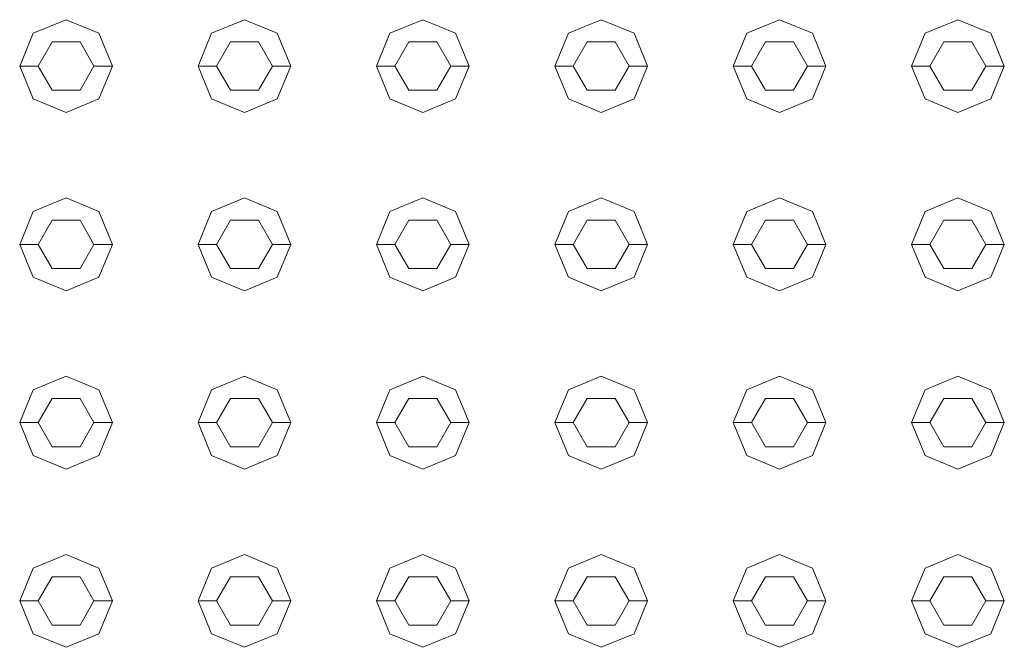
# Model space of a CAD drawing. Header units: millimetres. Extents: x 2 to 902, y -447 to 199.
# Tile 753 of 1056: x 31.687 to 32.217, y 177.316 to 177.654. Entities that reach past the tile are written whole.
import ezdxf

# ---------------------------------------------------------------- set-up
doc = ezdxf.new("R2010")
doc.units = ezdxf.units.MM
doc.header["$MEASUREMENT"] = 0
doc.layers.add('IFC-Elemento construtivo genérico-Contorno', color=253, linetype='Continuous', lineweight=5)

msp = doc.modelspace()

# ---------------------------------------------------------------- linework, layer by layer
at = {"layer": 'IFC-Elemento construtivo genérico-Contorno', "color": 7, "lineweight": 5}
for p, q in [((31.69463, 177.64688), (31.7123, 177.65419)), ((31.7123, 177.65419), (31.72998, 177.64688)), ((31.79063, 177.64688), (31.80831, 177.65419)), ((31.80831, 177.65419), (31.82598, 177.64688)), ((31.88663, 177.64688), (31.9043, 177.65419)), ((31.9043, 177.65419), (31.92198, 177.64688)), ((31.98263, 177.64688), (32.0003, 177.65419)), ((32.0003, 177.65419), (32.01798, 177.64688)), ((32.07863, 177.64688), (32.09631, 177.65419)), ((32.09631, 177.65419), (32.11398, 177.64688)), ((32.17463, 177.64688), (32.1923, 177.65419)), ((32.1923, 177.65419), (32.20998, 177.64688)), ((31.6873, 177.62919), (31.69463, 177.64688)), ((31.72998, 177.64688), (31.7373, 177.62919)), ((31.78331, 177.62919), (31.79063, 177.64688)), ((31.82598, 177.64688), (31.83331, 177.62919)), ((31.8793, 177.62919), (31.88663, 177.64688)), ((31.92198, 177.64688), (31.9293, 177.62919)), ((31.9753, 177.62919), (31.98263, 177.64688)), ((32.01798, 177.64688), (32.0253, 177.62919)), ((32.07131, 177.62919), (32.07863, 177.64688)), ((32.11398, 177.64688), (32.12131, 177.62919)), ((32.1673, 177.62919), (32.17463, 177.64688)), ((32.20998, 177.64688), (32.2173, 177.62919)), ((31.6973, 177.62919), (31.7048, 177.64219)), ((31.7048, 177.64219), (31.7198, 177.64219)), ((31.7198, 177.64219), (31.7273, 177.62919)), ((31.79331, 177.62919), (31.80081, 177.64219)), ((31.80081, 177.64219), (31.81581, 177.64219)), ((31.81581, 177.64219), (31.82331, 177.62919)), ((31.8893, 177.62919), (31.8968, 177.64219)), ((31.8968, 177.64219), (31.9118, 177.64219)), ((31.9118, 177.64219), (31.9193, 177.62919)), ((31.9853, 177.62919), (31.9928, 177.64219)), ((31.9928, 177.64219), (32.0078, 177.64219)), ((32.0078, 177.64219), (32.0153, 177.62919)), ((32.08131, 177.62919), (32.08881, 177.64219)), ((32.08881, 177.64219), (32.10381, 177.64219)), ((32.10381, 177.64219), (32.11131, 177.62919)), ((32.1773, 177.62919), (32.1848, 177.64219)), ((32.1848, 177.64219), (32.1998, 177.64219)), ((32.1998, 177.64219), (32.2073, 177.62919)), ((31.6873, 177.62919), (31.6973, 177.62919)), ((31.6873, 177.62919), (31.69463, 177.61152)), ((31.6973, 177.62919), (31.7048, 177.61621)), ((31.7198, 177.61621), (31.7273, 177.62919)), ((31.7273, 177.62919), (31.7373, 177.62919)), ((31.72998, 177.61152), (31.7373, 177.62919)), ((31.78331, 177.62919), (31.79331, 177.62919)), ((31.78331, 177.62919), (31.79063, 177.61152)), ((31.79331, 177.62919), (31.80081, 177.61621)), ((31.81581, 177.61621), (31.82331, 177.62919)), ((31.82331, 177.62919), (31.83331, 177.62919)), ((31.82598, 177.61152), (31.83331, 177.62919)), ((31.8793, 177.62919), (31.8893, 177.62919)), ((31.8793, 177.62919), (31.88663, 177.61152)), ((31.8893, 177.62919), (31.8968, 177.61621)), ((31.9118, 177.61621), (31.9193, 177.62919)), ((31.9193, 177.62919), (31.9293, 177.62919)), ((31.92198, 177.61152), (31.9293, 177.62919)), ((31.9753, 177.62919), (31.9853, 177.62919)), ((31.9753, 177.62919), (31.98263, 177.61152)), ((31.9853, 177.62919), (31.9928, 177.61621)), ((32.0078, 177.61621), (32.0153, 177.62919)), ((32.0153, 177.62919), (32.0253, 177.62919)), ((32.01798, 177.61152), (32.0253, 177.62919)), ((32.07131, 177.62919), (32.08131, 177.62919)), ((32.07131, 177.62919), (32.07863, 177.61152)), ((32.08131, 177.62919), (32.08881, 177.61621)), ((32.10381, 177.61621), (32.11131, 177.62919)), ((32.11131, 177.62919), (32.12131, 177.62919)), ((32.11398, 177.61152), (32.12131, 177.62919)), ((32.1673, 177.62919), (32.1773, 177.62919)), ((32.1673, 177.62919), (32.17463, 177.61152)), ((32.1773, 177.62919), (32.1848, 177.61621)), ((32.1998, 177.61621), (32.2073, 177.62919)), ((32.2073, 177.62919), (32.2173, 177.62919)), ((32.20998, 177.61152), (32.2173, 177.62919)), ((31.7048, 177.61621), (31.7198, 177.61621)), ((31.80081, 177.61621), (31.81581, 177.61621)), ((31.8968, 177.61621), (31.9118, 177.61621)), ((31.9928, 177.61621), (32.0078, 177.61621)), ((32.08881, 177.61621), (32.10381, 177.61621)), ((32.1848, 177.61621), (32.1998, 177.61621)), ((31.69463, 177.61152), (31.7123, 177.60419)), ((31.7123, 177.60419), (31.72998, 177.61152)), ((31.79063, 177.61152), (31.80831, 177.60419)), ((31.80831, 177.60419), (31.82598, 177.61152)), ((31.88663, 177.61152), (31.9043, 177.60419)), ((31.9043, 177.60419), (31.92198, 177.61152)), ((31.98263, 177.61152), (32.0003, 177.60419)), ((32.0003, 177.60419), (32.01798, 177.61152)), ((32.07863, 177.61152), (32.09631, 177.60419)), ((32.09631, 177.60419), (32.11398, 177.61152)), ((32.17463, 177.61152), (32.1923, 177.60419)), ((32.1923, 177.60419), (32.20998, 177.61152)), ((31.69463, 177.55087), (31.7123, 177.5582)), ((31.7123, 177.5582), (31.72998, 177.55087)), ((31.79063, 177.55087), (31.80831, 177.5582)), ((31.80831, 177.5582), (31.82598, 177.55087)), ((31.88663, 177.55087), (31.9043, 177.5582)), ((31.9043, 177.5582), (31.92198, 177.55087)), ((31.98263, 177.55087), (32.0003, 177.5582)), ((32.0003, 177.5582), (32.01798, 177.55087)), ((32.07863, 177.55087), (32.09631, 177.5582)), ((32.09631, 177.5582), (32.11398, 177.55087)), ((32.17463, 177.55087), (32.1923, 177.5582)), ((32.1923, 177.5582), (32.20998, 177.55087)), ((31.6873, 177.5332), (31.69463, 177.55087)), ((31.72998, 177.55087), (31.7373, 177.5332)), ((31.78331, 177.5332), (31.79063, 177.55087)), ((31.82598, 177.55087), (31.83331, 177.5332)), ((31.8793, 177.5332), (31.88663, 177.55087)), ((31.92198, 177.55087), (31.9293, 177.5332)), ((31.9753, 177.5332), (31.98263, 177.55087)), ((32.01798, 177.55087), (32.0253, 177.5332)), ((32.07131, 177.5332), (32.07863, 177.55087)), ((32.11398, 177.55087), (32.12131, 177.5332)), ((32.1673, 177.5332), (32.17463, 177.55087)), ((32.20998, 177.55087), (32.2173, 177.5332)), ((31.6973, 177.5332), (31.7048, 177.54619)), ((31.7048, 177.54619), (31.7198, 177.54619)), ((31.7198, 177.54619), (31.7273, 177.5332)), ((31.79331, 177.5332), (31.80081, 177.54619)), ((31.80081, 177.54619), (31.81581, 177.54619)), ((31.81581, 177.54619), (31.82331, 177.5332)), ((31.8893, 177.5332), (31.8968, 177.54619)), ((31.8968, 177.54619), (31.9118, 177.54619)), ((31.9118, 177.54619), (31.9193, 177.5332)), ((31.9853, 177.5332), (31.9928, 177.54619)), ((31.9928, 177.54619), (32.0078, 177.54619)), ((32.0078, 177.54619), (32.0153, 177.5332)), ((32.08131, 177.5332), (32.08881, 177.54619)), ((32.08881, 177.54619), (32.10381, 177.54619)), ((32.10381, 177.54619), (32.11131, 177.5332)), ((32.1773, 177.5332), (32.1848, 177.54619)), ((32.1848, 177.54619), (32.1998, 177.54619)), ((32.1998, 177.54619), (32.2073, 177.5332)), ((31.6873, 177.5332), (31.6973, 177.5332)), ((31.6873, 177.5332), (31.69463, 177.51552)), ((31.6973, 177.5332), (31.7048, 177.52021)), ((31.7198, 177.52021), (31.7273, 177.5332)), ((31.7273, 177.5332), (31.7373, 177.5332)), ((31.72998, 177.51552), (31.7373, 177.5332)), ((31.78331, 177.5332), (31.79331, 177.5332)), ((31.78331, 177.5332), (31.79063, 177.51552)), ((31.79331, 177.5332), (31.80081, 177.52021)), ((31.81581, 177.52021), (31.82331, 177.5332)), ((31.82331, 177.5332), (31.83331, 177.5332)), ((31.82598, 177.51552), (31.83331, 177.5332)), ((31.8793, 177.5332), (31.8893, 177.5332)), ((31.8793, 177.5332), (31.88663, 177.51552)), ((31.8893, 177.5332), (31.8968, 177.52021)), ((31.9118, 177.52021), (31.9193, 177.5332)), ((31.9193, 177.5332), (31.9293, 177.5332)), ((31.92198, 177.51552), (31.9293, 177.5332)), ((31.9753, 177.5332), (31.9853, 177.5332)), ((31.9753, 177.5332), (31.98263, 177.51552)), ((31.9853, 177.5332), (31.9928, 177.52021)), ((32.0078, 177.52021), (32.0153, 177.5332)), ((32.0153, 177.5332), (32.0253, 177.5332)), ((32.01798, 177.51552), (32.0253, 177.5332)), ((32.07131, 177.5332), (32.08131, 177.5332)), ((32.07131, 177.5332), (32.07863, 177.51552)), ((32.08131, 177.5332), (32.08881, 177.52021)), ((32.10381, 177.52021), (32.11131, 177.5332)), ((32.11131, 177.5332), (32.12131, 177.5332)), ((32.11398, 177.51552), (32.12131, 177.5332)), ((32.1673, 177.5332), (32.1773, 177.5332)), ((32.1673, 177.5332), (32.17463, 177.51552)), ((32.1773, 177.5332), (32.1848, 177.52021)), ((32.1998, 177.52021), (32.2073, 177.5332)), ((32.2073, 177.5332), (32.2173, 177.5332)), ((32.20998, 177.51552), (32.2173, 177.5332)), ((31.7048, 177.52021), (31.7198, 177.52021)), ((31.80081, 177.52021), (31.81581, 177.52021)), ((31.8968, 177.52021), (31.9118, 177.52021)), ((31.9928, 177.52021), (32.0078, 177.52021)), ((32.08881, 177.52021), (32.10381, 177.52021)), ((32.1848, 177.52021), (32.1998, 177.52021)), ((31.69463, 177.51552), (31.7123, 177.5082)), ((31.7123, 177.5082), (31.72998, 177.51552)), ((31.79063, 177.51552), (31.80831, 177.5082)), ((31.80831, 177.5082), (31.82598, 177.51552)), ((31.88663, 177.51552), (31.9043, 177.5082)), ((31.9043, 177.5082), (31.92198, 177.51552)), ((31.98263, 177.51552), (32.0003, 177.5082)), ((32.0003, 177.5082), (32.01798, 177.51552)), ((32.07863, 177.51552), (32.09631, 177.5082)), ((32.09631, 177.5082), (32.11398, 177.51552)), ((32.17463, 177.51552), (32.1923, 177.5082)), ((32.1923, 177.5082), (32.20998, 177.51552)), ((31.69463, 177.45488), (31.7123, 177.4622)), ((31.7123, 177.4622), (31.72998, 177.45488)), ((31.79063, 177.45488), (31.80831, 177.4622)), ((31.80831, 177.4622), (31.82598, 177.45488)), ((31.88663, 177.45488), (31.9043, 177.4622)), ((31.9043, 177.4622), (31.92198, 177.45488)), ((31.98263, 177.45488), (32.0003, 177.4622)), ((32.0003, 177.4622), (32.01798, 177.45488)), ((32.07863, 177.45488), (32.09631, 177.4622)), ((32.09631, 177.4622), (32.11398, 177.45488)), ((32.17463, 177.45488), (32.1923, 177.4622)), ((32.1923, 177.4622), (32.20998, 177.45488)), ((31.6873, 177.4372), (31.69463, 177.45488)), ((31.72998, 177.45488), (31.7373, 177.4372)), ((31.78331, 177.4372), (31.79063, 177.45488)), ((31.82598, 177.45488), (31.83331, 177.4372)), ((31.8793, 177.4372), (31.88663, 177.45488)), ((31.92198, 177.45488), (31.9293, 177.4372)), ((31.9753, 177.4372), (31.98263, 177.45488)), ((32.01798, 177.45488), (32.0253, 177.4372)), ((32.07131, 177.4372), (32.07863, 177.45488)), ((32.11398, 177.45488), (32.12131, 177.4372)), ((32.1673, 177.4372), (32.17463, 177.45488)), ((32.20998, 177.45488), (32.2173, 177.4372)), ((31.6973, 177.4372), (31.7048, 177.45019)), ((31.7048, 177.45019), (31.7198, 177.45019)), ((31.7198, 177.45019), (31.7273, 177.4372)), ((31.79331, 177.4372), (31.80081, 177.45019)), ((31.80081, 177.45019), (31.81581, 177.45019)), ((31.81581, 177.45019), (31.82331, 177.4372)), ((31.8893, 177.4372), (31.8968, 177.45019)), ((31.8968, 177.45019), (31.9118, 177.45019)), ((31.9118, 177.45019), (31.9193, 177.4372)), ((31.9853, 177.4372), (31.9928, 177.45019)), ((31.9928, 177.45019), (32.0078, 177.45019)), ((32.0078, 177.45019), (32.0153, 177.4372)), ((32.08131, 177.4372), (32.08881, 177.45019)), ((32.08881, 177.45019), (32.10381, 177.45019)), ((32.10381, 177.45019), (32.11131, 177.4372)), ((32.1773, 177.4372), (32.1848, 177.45019)), ((32.1848, 177.45019), (32.1998, 177.45019)), ((32.1998, 177.45019), (32.2073, 177.4372)), ((31.6873, 177.4372), (31.6973, 177.4372)), ((31.6873, 177.4372), (31.69463, 177.41952)), ((31.6973, 177.4372), (31.7048, 177.4242)), ((31.7198, 177.4242), (31.7273, 177.4372)), ((31.7273, 177.4372), (31.7373, 177.4372)), ((31.72998, 177.41952), (31.7373, 177.4372)), ((31.78331, 177.4372), (31.79331, 177.4372)), ((31.78331, 177.4372), (31.79063, 177.41952)), ((31.79331, 177.4372), (31.80081, 177.4242)), ((31.81581, 177.4242), (31.82331, 177.4372)), ((31.82331, 177.4372), (31.83331, 177.4372)), ((31.82598, 177.41952), (31.83331, 177.4372)), ((31.8793, 177.4372), (31.8893, 177.4372)), ((31.8793, 177.4372), (31.88663, 177.41952)), ((31.8893, 177.4372), (31.8968, 177.4242)), ((31.9118, 177.4242), (31.9193, 177.4372)), ((31.9193, 177.4372), (31.9293, 177.4372)), ((31.92198, 177.41952), (31.9293, 177.4372)), ((31.9753, 177.4372), (31.9853, 177.4372)), ((31.9753, 177.4372), (31.98263, 177.41952)), ((31.9853, 177.4372), (31.9928, 177.4242)), ((32.0078, 177.4242), (32.0153, 177.4372)), ((32.0153, 177.4372), (32.0253, 177.4372)), ((32.01798, 177.41952), (32.0253, 177.4372)), ((32.07131, 177.4372), (32.08131, 177.4372)), ((32.07131, 177.4372), (32.07863, 177.41952)), ((32.08131, 177.4372), (32.08881, 177.4242)), ((32.10381, 177.4242), (32.11131, 177.4372)), ((32.11131, 177.4372), (32.12131, 177.4372)), ((32.11398, 177.41952), (32.12131, 177.4372)), ((32.1673, 177.4372), (32.1773, 177.4372)), ((32.1673, 177.4372), (32.17463, 177.41952)), ((32.1773, 177.4372), (32.1848, 177.4242)), ((32.1998, 177.4242), (32.2073, 177.4372)), ((32.2073, 177.4372), (32.2173, 177.4372)), ((32.20998, 177.41952), (32.2173, 177.4372)), ((31.7048, 177.4242), (31.7198, 177.4242)), ((31.80081, 177.4242), (31.81581, 177.4242)), ((31.8968, 177.4242), (31.9118, 177.4242)), ((31.9928, 177.4242), (32.0078, 177.4242)), ((32.08881, 177.4242), (32.10381, 177.4242)), ((32.1848, 177.4242), (32.1998, 177.4242)), ((31.69463, 177.41952), (31.7123, 177.4122)), ((31.7123, 177.4122), (31.72998, 177.41952)), ((31.79063, 177.41952), (31.80831, 177.4122)), ((31.80831, 177.4122), (31.82598, 177.41952)), ((31.88663, 177.41952), (31.9043, 177.4122)), ((31.9043, 177.4122), (31.92198, 177.41952)), ((31.98263, 177.41952), (32.0003, 177.4122)), ((32.0003, 177.4122), (32.01798, 177.41952)), ((32.07863, 177.41952), (32.09631, 177.4122)), ((32.09631, 177.4122), (32.11398, 177.41952)), ((32.17463, 177.41952), (32.1923, 177.4122)), ((32.1923, 177.4122), (32.20998, 177.41952)), ((31.69463, 177.35887), (31.7123, 177.3662)), ((31.7123, 177.3662), (31.72998, 177.35887)), ((31.79063, 177.35887), (31.80831, 177.3662)), ((31.80831, 177.3662), (31.82598, 177.35887)), ((31.88663, 177.35887), (31.9043, 177.3662)), ((31.9043, 177.3662), (31.92198, 177.35887)), ((31.98263, 177.35887), (32.0003, 177.3662)), ((32.0003, 177.3662), (32.01798, 177.35887)), ((32.07863, 177.35887), (32.09631, 177.3662)), ((32.09631, 177.3662), (32.11398, 177.35887)), ((32.17463, 177.35887), (32.1923, 177.3662)), ((32.1923, 177.3662), (32.20998, 177.35887)), ((31.6873, 177.3412), (31.69463, 177.35887)), ((31.6973, 177.3412), (31.7048, 177.35418)), ((31.7048, 177.35418), (31.7198, 177.35418)), ((31.7198, 177.35418), (31.7273, 177.3412)), ((31.72998, 177.35887), (31.7373, 177.3412)), ((31.78331, 177.3412), (31.79063, 177.35887)), ((31.79331, 177.3412), (31.80081, 177.35418)), ((31.80081, 177.35418), (31.81581, 177.35418)), ((31.81581, 177.35418), (31.82331, 177.3412)), ((31.82598, 177.35887), (31.83331, 177.3412)), ((31.8793, 177.3412), (31.88663, 177.35887)), ((31.8893, 177.3412), (31.8968, 177.35418)), ((31.8968, 177.35418), (31.9118, 177.35418)), ((31.9118, 177.35418), (31.9193, 177.3412)), ((31.92198, 177.35887), (31.9293, 177.3412)), ((31.9753, 177.3412), (31.98263, 177.35887)), ((31.9853, 177.3412), (31.9928, 177.35418)), ((31.9928, 177.35418), (32.0078, 177.35418)), ((32.0078, 177.35418), (32.0153, 177.3412)), ((32.01798, 177.35887), (32.0253, 177.3412)), ((32.07131, 177.3412), (32.07863, 177.35887)), ((32.08131, 177.3412), (32.08881, 177.35418)), ((32.08881, 177.35418), (32.10381, 177.35418)), ((32.10381, 177.35418), (32.11131, 177.3412)), ((32.11398, 177.35887), (32.12131, 177.3412)), ((32.1673, 177.3412), (32.17463, 177.35887)), ((32.1773, 177.3412), (32.1848, 177.35418)), ((32.1848, 177.35418), (32.1998, 177.35418)), ((32.1998, 177.35418), (32.2073, 177.3412)), ((32.20998, 177.35887), (32.2173, 177.3412)), ((31.6873, 177.3412), (31.6973, 177.3412)), ((31.6873, 177.3412), (31.69463, 177.32352)), ((31.6973, 177.3412), (31.7048, 177.32821)), ((31.7198, 177.32821), (31.7273, 177.3412)), ((31.7273, 177.3412), (31.7373, 177.3412)), ((31.72998, 177.32352), (31.7373, 177.3412)), ((31.78331, 177.3412), (31.79331, 177.3412)), ((31.78331, 177.3412), (31.79063, 177.32352)), ((31.79331, 177.3412), (31.80081, 177.32821)), ((31.81581, 177.32821), (31.82331, 177.3412)), ((31.82331, 177.3412), (31.83331, 177.3412)), ((31.82598, 177.32352), (31.83331, 177.3412)), ((31.8793, 177.3412), (31.8893, 177.3412)), ((31.8793, 177.3412), (31.88663, 177.32352)), ((31.8893, 177.3412), (31.8968, 177.32821)), ((31.9118, 177.32821), (31.9193, 177.3412)), ((31.9193, 177.3412), (31.9293, 177.3412)), ((31.92198, 177.32352), (31.9293, 177.3412)), ((31.9753, 177.3412), (31.9853, 177.3412)), ((31.9753, 177.3412), (31.98263, 177.32352)), ((31.9853, 177.3412), (31.9928, 177.32821)), ((32.0078, 177.32821), (32.0153, 177.3412)), ((32.0153, 177.3412), (32.0253, 177.3412)), ((32.01798, 177.32352), (32.0253, 177.3412)), ((32.07131, 177.3412), (32.08131, 177.3412)), ((32.07131, 177.3412), (32.07863, 177.32352)), ((32.08131, 177.3412), (32.08881, 177.32821)), ((32.10381, 177.32821), (32.11131, 177.3412)), ((32.11131, 177.3412), (32.12131, 177.3412)), ((32.11398, 177.32352), (32.12131, 177.3412)), ((32.1673, 177.3412), (32.1773, 177.3412)), ((32.1673, 177.3412), (32.17463, 177.32352)), ((32.1773, 177.3412), (32.1848, 177.32821)), ((32.1998, 177.32821), (32.2073, 177.3412)), ((32.2073, 177.3412), (32.2173, 177.3412)), ((32.20998, 177.32352), (32.2173, 177.3412)), ((31.7048, 177.32821), (31.7198, 177.32821)), ((31.80081, 177.32821), (31.81581, 177.32821)), ((31.8968, 177.32821), (31.9118, 177.32821)), ((31.9928, 177.32821), (32.0078, 177.32821)), ((32.08881, 177.32821), (32.10381, 177.32821)), ((32.1848, 177.32821), (32.1998, 177.32821)), ((31.69463, 177.32352), (31.7123, 177.3162)), ((31.7123, 177.3162), (31.72998, 177.32352)), ((31.79063, 177.32352), (31.80831, 177.3162)), ((31.80831, 177.3162), (31.82598, 177.32352)), ((31.88663, 177.32352), (31.9043, 177.3162)), ((31.9043, 177.3162), (31.92198, 177.32352)), ((31.98263, 177.32352), (32.0003, 177.3162)), ((32.0003, 177.3162), (32.01798, 177.32352)), ((32.07863, 177.32352), (32.09631, 177.3162)), ((32.09631, 177.3162), (32.11398, 177.32352)), ((32.17463, 177.32352), (32.1923, 177.3162)), ((32.1923, 177.3162), (32.20998, 177.32352))]:
    msp.add_line(p, q, dxfattribs=at)

doc.saveas('drawing.dxf')
